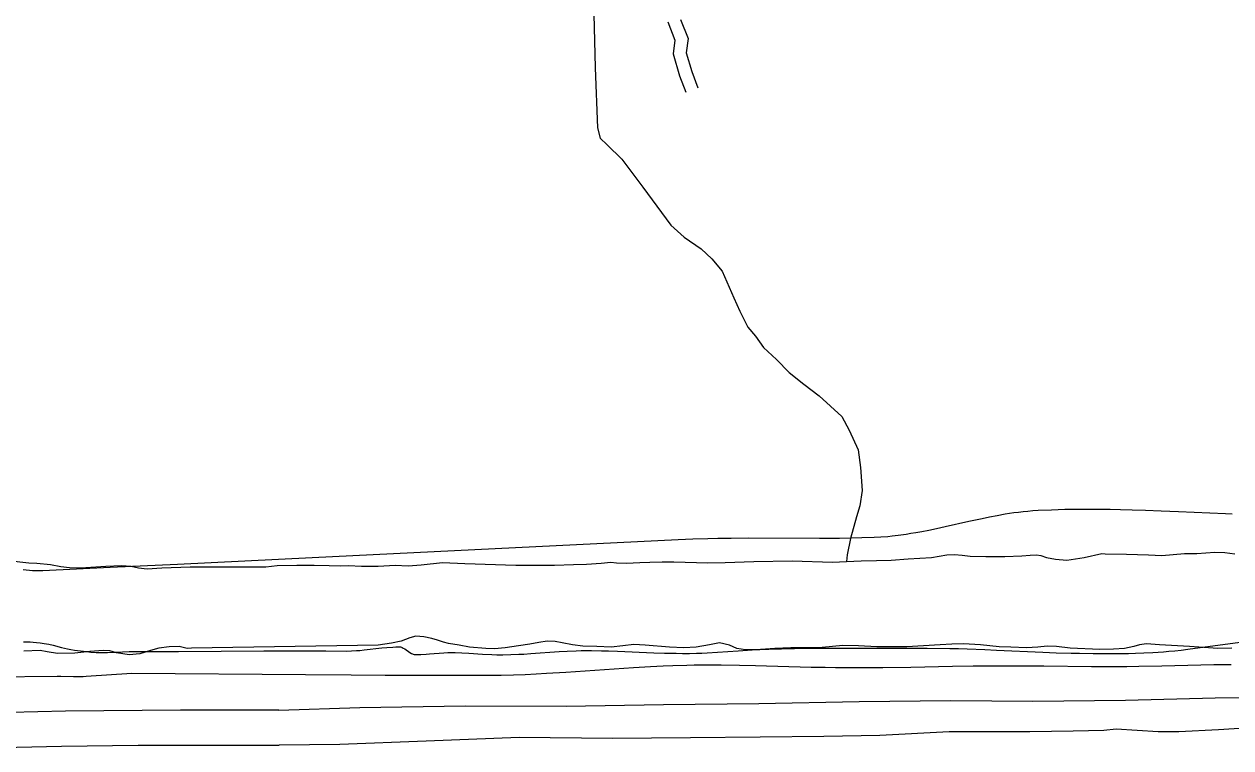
# Model space of a CAD drawing. Extents: x 3715084 to 3753216, y 488173 to 513963.
# Drawn here: x 3736964 to 3739790, y 495242 to 496938 of the extents above; entities that cross this region are included whole.
import ezdxf

# ---------------------------------------------------------------- set-up
doc = ezdxf.new("R2010")
doc.units = 0
for name, color, linetype in [('V-LEVE-TOET', 7, 'Continuous'), ('V-ROAD-CNTR', 7, 'Continuous'), ('V-SITE-VEGE', 7, 'Continuous'), ('V-TOPO-SHOR', 7, 'Continuous')]:
    doc.layers.add(name, color=color, linetype=linetype)

msp = doc.modelspace()

# ---------------------------------------------------------------- linework, layer by layer
at = {"layer": 'V-LEVE-TOET'}
for points in [[(3737560.8, 495330.6), (3737750.5, 495337), (3737997.4, 495341), (3738234, 495340.2), (3738461.8, 495344.2), (3738684.8, 495346.3), (3738919.9, 495351.3), (3739134.1, 495353.3), (3739326.3, 495352), (3739543.8, 495354.5), (3739753.1, 495360), (3739903.9, 495360.1)], [(3737560.8, 495330.6), (3737330.6, 495330.7), (3737061, 495328.3), (3736801, 495321.9)], [(3739822.4, 495288.2), (3739761, 495284.8), (3739668.3, 495279.9), (3739620, 495280.3), (3739521.9, 495286.1), (3739492.7, 495283.2), (3739420.9, 495281.2), (3739319.5, 495280.2), (3739130.2, 495280.1), (3738968.2, 495271.2), (3738837, 495269.2), (3738688.2, 495267.6), (3738524.8, 495266.1), (3738341.8, 495264.5), (3738123.8, 495266.9), (3737905.7, 495258.4), (3737703.3, 495250), (3737561.4, 495248.9)], [(3736877.1, 495242.4), (3737051.6, 495246.8), (3737231.3, 495248.7), (3737388.5, 495248.7), (3737561.4, 495248.9)]]:
    msp.add_lwpolyline(points, dxfattribs=at)
at = {"layer": 'V-ROAD-CNTR'}
for points in [[(3738471.4, 496943.5), (3738488.2, 496900.5), (3738483.8, 496868.3), (3738499.3, 496817.2), (3738514.1, 496778.4)], [(3738501.4, 496949), (3738519, 496904.2), (3738514.4, 496870.7), (3738527.7, 496826.9), (3738542.2, 496789.1)]]:
    msp.add_lwpolyline(points, dxfattribs=at)
at = {"layer": 'V-SITE-VEGE'}
for points in [[(3739793.2, 495789.6), (3739777.5, 495790.5), (3739667.9, 495795.4), (3739626.7, 495797.1), (3739590.6, 495798.5), (3739559.1, 495799.5), (3739531.5, 495800.2), (3739507.4, 495800.7), (3739486.3, 495800.9), (3739449.4, 495801.1), (3739421.7, 495800.8), (3739401, 495800.5), (3739369.9, 495799.6), (3739338.9, 495798.2), (3739326.8, 495797.5), (3739315.1, 495796.5), (3739303.8, 495795.4), (3739292.8, 495794.1), (3739282.2, 495792.7), (3739261.7, 495789.6), (3739242.6, 495786.2), (3739224.6, 495782.8), (3739207.8, 495779.4), (3739176.3, 495772.6), (3739121.2, 495760.2), (3739100.6, 495755.8), (3739082.5, 495752), (3739066.6, 495748.9), (3739052.7, 495746.3), (3739040.5, 495744.3), (3739029.9, 495742.6), (3739011.2, 495739.9), (3738997.1, 495738.3), (3738986.6, 495737.2), (3738970.7, 495735.9), (3738954.8, 495735.1), (3738926.2, 495734.2), (3738899.3, 495733.6), (3738874, 495733.2), (3738826.7, 495732.9), (3738661.1, 495733.5), (3738619.7, 495733.3), (3738588.6, 495732.9), (3738565.4, 495732.5), (3738530.5, 495731.5), (3738513, 495730.9), (3738495.6, 495730.1), (3737638.6, 495687.7), (3737323.3, 495672.3), (3737165.6, 495664.8), (3737007.9, 495657.5)], [(3737007.9, 495657.5), (3736999.7, 495657.2), (3736991.7, 495657.2), (3736984, 495657.5), (3736976.6, 495657.9), (3736969.4, 495658.6), (3736962.4, 495659.3)], [(3736963.1, 495491.2), (3736967.6, 495491.2), (3736972.8, 495491), (3736978.7, 495490.7), (3736985.4, 495490.2), (3736993.1, 495489.3), (3737001.8, 495488.2), (3737011.6, 495486.8), (3737016.7, 495486), (3737021.8, 495485), (3737032, 495482.7), (3737052.2, 495477.5), (3737065.8, 495474.2), (3737073.6, 495472.6), (3737082.6, 495471.2), (3737096.7, 495469.4), (3737110.8, 495467.9), (3737120.2, 495467), (3737132.8, 495466.2), (3737140, 495465.9), (3737148.2, 495465.9), (3737159.8, 495466.1), (3737194.8, 495467.6), (3737210.3, 495468.1), (3737219.2, 495468.2), (3737299.2, 495467.9), (3737325.8, 495467.9)], [(3737325.8, 495467.9), (3737525.3, 495469.9), (3737561.7, 495470), (3737598.1, 495469.9), (3737670.8, 495469.5), (3737719.3, 495469.3), (3737731, 495469.5), (3737742.7, 495470.2), (3737750.4, 495470.8), (3737760.8, 495471.8), (3737802.2, 495476.6), (3737814, 495477.7), (3737827.5, 495478.7), (3737834.7, 495479), (3737842.3, 495479.1), (3737843.8, 495479.1), (3737845.3, 495478.9), (3737848.1, 495478.2), (3737849.9, 495477.5), (3737852.3, 495476.3), (3737855.5, 495474.5), (3737867.8, 495465.7), (3737871.4, 495463.6), (3737873.4, 495462.7), (3737875.6, 495461.9), (3737877.9, 495461.4), (3737880.5, 495461.1), (3737886.8, 495461), (3737893, 495461.1), (3737905.5, 495461.7), (3737913.9, 495462.4), (3737947.2, 495465.3), (3737956.7, 495465.8), (3737967.6, 495466), (3737973.4, 495465.9), (3737989.5, 495465.2), (3738005.6, 495464.3), (3738037.8, 495462.1), (3738059.2, 495460.9), (3738071.5, 495460.5), (3738085.5, 495460.5), (3738104, 495460.9), (3738122.4, 495461.6), (3738134.8, 495462.3), (3738151.2, 495463.4), (3738216.9, 495468.1), (3738235.7, 495469.1), (3738257.1, 495469.9), (3738268.6, 495470.2), (3738292.6, 495470.2), (3738316.6, 495469.8), (3738332.6, 495469.4), (3738353.9, 495468.7), (3738439.3, 495465.3), (3738463.6, 495464.6), (3738491.5, 495464), (3738506.4, 495463.9), (3738522.2, 495463.9), (3738539.1, 495464.2), (3738551.3, 495464.6), (3738563.5, 495465.1), (3738587.8, 495466.5), (3738636.4, 495470.1), (3738668.8, 495472.3), (3738687.4, 495473.2), (3738708.6, 495473.9), (3738768.4, 495475), (3738828.3, 495475.8), (3738868.2, 495476.2), (3738921.4, 495476.4), (3738992.4, 495476.4), (3739032.9, 495476.2), (3739079.2, 495475.9), (3739132.1, 495475.2), (3739152.6, 495474.9), (3739173, 495474.3), (3739213.8, 495472.9), (3739241, 495471.7), (3739349.9, 495466.6), (3739380.9, 495465.4), (3739416.5, 495464.4), (3739435.4, 495464), (3739467.8, 495463.6), (3739500.3, 495463.4), (3739521.9, 495463.5), (3739550.8, 495463.8), (3739567.2, 495464.2), (3739586.1, 495464.9), (3739607.5, 495466), (3739632.1, 495467.6), (3739645.1, 495468.6), (3739659, 495470), (3739673.8, 495471.6), (3739689.6, 495473.5), (3739859.1, 495496.1)], [(3739546.9, 495432.6), (3739519.1, 495432.5), (3739463.5, 495432.6), (3739352.3, 495433.5), (3739278.2, 495433.9), (3739235.9, 495433.9), (3739187, 495433.5), (3739138.1, 495432.8), (3739040.4, 495431.1), (3738975.2, 495430.1), (3738938, 495429.7), (3738901.3, 495429.6), (3738864.6, 495430), (3738840.1, 495430.4), (3738807.4, 495431.1), (3738676.9, 495434.6), (3738639.6, 495435.4), (3738596.9, 495436), (3738574.2, 495436.1), (3738550, 495436), (3738533.2, 495435.8), (3738516.5, 495435.5), (3738483.1, 495434.4), (3738460.8, 495433.5), (3738431.1, 495432), (3738391.5, 495429.7), (3738233.1, 495419), (3738187.8, 495416.3), (3738163.7, 495415), (3738137.9, 495413.8), (3738110.4, 495412.9), (3738081.1, 495412.2), (3738049.8, 495411.9), (3737929.9, 495411.8), (3737810, 495412), (3737730.1, 495412.4), (3737623.5, 495413.2), (3737216.3, 495417), (3737109.7, 495409.6), (3737102.3, 495409.2), (3737094.8, 495409), (3737079.9, 495409.1), (3737050, 495409.8), (3737041.4, 495409.8), (3736888.4, 495407.7)], [(3739790.6, 495437.3), (3739750.1, 495436.6), (3739628.7, 495433.8), (3739574.7, 495432.9), (3739546.9, 495432.6)]]:
    msp.add_lwpolyline(points, dxfattribs=at)
at = {"layer": 'V-TOPO-SHOR'}
msp.add_line((3737793.6, 495483.3), (3737356.2, 495476.4), dxfattribs=at)
for points in [[(3738296.6, 497024.5), (3738301.2, 496835.6)], [(3738301.2, 496835.6), (3738306.7, 496695), (3738313.5, 496670.5), (3738329.9, 496655.5), (3738364.1, 496621.4), (3738413.2, 496555.9), (3738478.8, 496467.2), (3738510.2, 496438.6), (3738549.8, 496411.3), (3738574.4, 496388.1), (3738599, 496359.4), (3738626.3, 496296.7), (3738640, 496265.3), (3738659.1, 496228.4), (3738676.9, 496206.6), (3738696, 496180.7), (3738726, 496152), (3738756.1, 496122), (3738790.2, 496094.8), (3738825.7, 496067.5), (3738879, 496018.4), (3738896.7, 495987), (3738917.2, 495940.6), (3738922.7, 495899.6), (3738926.8, 495845), (3738921.4, 495809.6), (3738913.2, 495783.6), (3738899.6, 495733.1), (3738891.4, 495694.9), (3738890.1, 495679.2)], [(3736927.1, 495681.1), (3736975.3, 495675.9)], [(3737352.8, 495666.8), (3737482.6, 495666.8), (3737530.5, 495666.2), (3737557.2, 495669.5), (3737603.1, 495670.2), (3737643.7, 495670.2), (3737678.3, 495669.6), (3737704.3, 495669), (3737723.6, 495669.6), (3737754.2, 495668.3), (3737793.5, 495668.3), (3737833.4, 495670.4), (3737863.4, 495669), (3737894, 495671), (3737943.9, 495676.4), (3737996.5, 495674.4), (3738115.6, 495670.5), (3738206.2, 495670.5), (3738250.8, 495671.9), (3738281.4, 495672.6), (3738315.3, 495675.3), (3738338.6, 495677.3), (3738351.3, 495675.9), (3738374.6, 495675.3), (3738406.5, 495676.6), (3738429.8, 495677.3), (3738458.5, 495678), (3738485.7, 495678), (3738565.6, 495676.1), (3738605.6, 495676.7), (3738672.8, 495678.8), (3738762.7, 495680.8), (3738857.2, 495677.5), (3738890.1, 495679.2)], [(3738890.1, 495679.2), (3738924.4, 495680.9), (3738960.4, 495681.6), (3738994.3, 495682.3), (3739034.2, 495685), (3739088.8, 495688.3), (3739124.8, 495694.3), (3739142.7, 495695.7), (3739160.7, 495693.7), (3739180, 495691.7), (3739216.6, 495691), (3739260.6, 495691.1), (3739300.5, 495692.4), (3739320.5, 495693.8), (3739335.1, 495694.4), (3739345.1, 495693.1), (3739358.4, 495688.5), (3739379.7, 495684.5), (3739406.3, 495682.5), (3739446.9, 495688.5), (3739488.2, 495697.8), (3739496.2, 495697.2), (3739545.5, 495695.9), (3739597.4, 495694.6), (3739628.7, 495693.3), (3739681.9, 495698), (3739710.5, 495698), (3739752.5, 495701.3), (3739775.8, 495700), (3739799.1, 495696.7)], [(3736975.3, 495675.9), (3736994, 495674.9), (3737026.4, 495672.1)], [(3737026.4, 495672.1), (3737049.9, 495667.6), (3737070.9, 495665.1), (3737097.2, 495664.5), (3737155.4, 495668), (3737192, 495669.3), (3737215, 495668.1), (3737231.8, 495664.3), (3737252.7, 495661.9), (3737286.5, 495663.9), (3737352.8, 495666.8)], [(3738475.9, 495478.3), (3738418.6, 495482.9), (3738392, 495484.3), (3738366, 495481.6), (3738338.7, 495478.2), (3738305.5, 495479.6), (3738272.8, 495480.9), (3738248.2, 495484.2), (3738224.2, 495488.2), (3738207.6, 495491.5), (3738189, 495492.1), (3738169.7, 495489.5), (3738148.4, 495485.5), (3738121.7, 495481.5), (3738091.1, 495476.8), (3738065.8, 495474.8), (3738045.8, 495475.4), (3738007.2, 495478.1), (3737983.3, 495482.7), (3737958, 495486.7), (3737946, 495490), (3737932, 495494.7), (3737918.7, 495498.7), (3737900.1, 495502.6), (3737881.4, 495504), (3737867.4, 495500.6), (3737847.5, 495492.6), (3737824.8, 495488), (3737793.6, 495483.3)], [(3739792.5, 495476.3), (3739759.3, 495475), (3739693.4, 495479.6), (3739622.8, 495483.6), (3739592.8, 495486.2), (3739576.2, 495484.2), (3739562.9, 495480.2), (3739540.9, 495475.5), (3739515, 495473.5), (3739483.7, 495472.9), (3739413.8, 495476.1), (3739381.8, 495480.1), (3739359.9, 495480.8), (3739337.9, 495478.1), (3739311.9, 495476.8), (3739274.7, 495478.1), (3739247.4, 495479.4), (3739204.1, 495484), (3739164.1, 495486), (3739136.9, 495485.3), (3739109.6, 495484), (3739031.7, 495479.3), (3738961.1, 495479.2), (3738918.5, 495481.2), (3738881.2, 495481.9), (3738833.3, 495477.8), (3738790.7, 495477.1), (3738759.4, 495476.5), (3738722.2, 495475.1), (3738677.6, 495471.8), (3738653.6, 495472.4), (3738633.6, 495475.1), (3738616.3, 495483), (3738593, 495488.4), (3738569.1, 495483.7), (3738537.8, 495478.3), (3738509.1, 495477), (3738475.9, 495478.3)], [(3737356.2, 495476.4), (3737346.1, 495475.3), (3737327.2, 495479.7), (3737304.2, 495478.9), (3737279.8, 495476), (3737260.1, 495470.3), (3737235.6, 495462.8), (3737210.5, 495460.6), (3737180.8, 495465.3), (3737165.4, 495469.7), (3737150.5, 495470.7), (3737118, 495468), (3737082.8, 495464), (3737042.2, 495463.5), (3737018.6, 495467.4), (3737001.8, 495470.5), (3736963.9, 495468.6)]]:
    msp.add_lwpolyline(points, dxfattribs=at)

doc.saveas('drawing.dxf')
